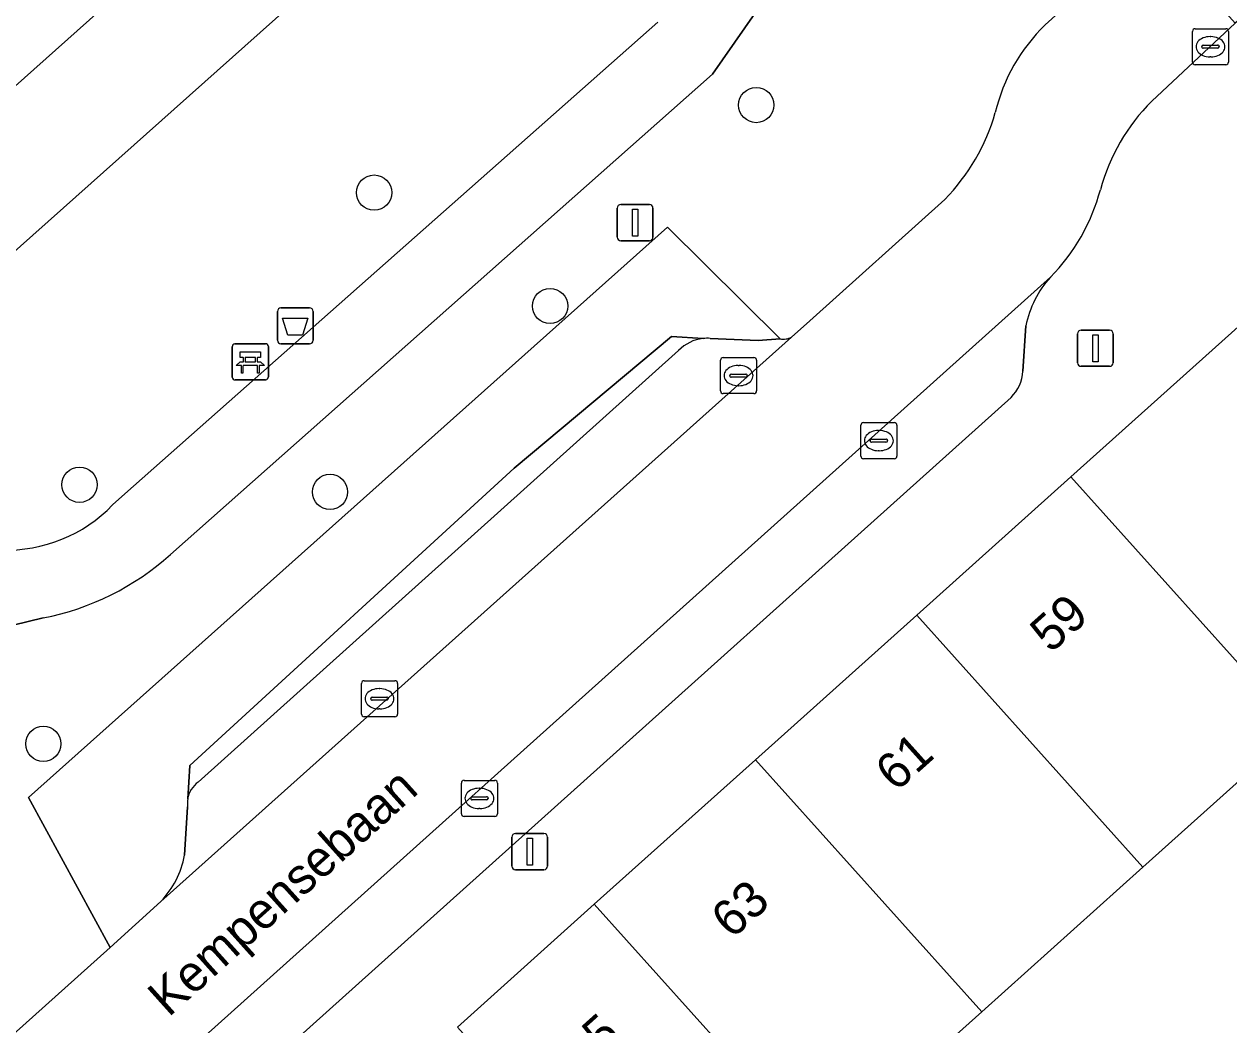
# Model space of a CAD drawing. Extents: x 162172 to 163187, y 382874 to 383685.
# Drawn here: x 162815.25 to 162848.64, y 383373.42 to 383401.16 of the extents above; entities that cross this region are included whole.
import ezdxf

# ---------------------------------------------------------------- set-up
doc = ezdxf.new("R2010")
doc.units = 0
for name, color, linetype in [('IMGEO_Afvalbak', 7, 'Continuous'), ('IMGEO_Bank', 7, 'Continuous'), ('IMGEO_Berm_groen', 7, 'Continuous'), ('IMGEO_Boom', 7, 'Continuous'), ('IMGEO_Erf', 7, 'Continuous'), ('IMGEO_Kolk', 7, 'Continuous'), ('IMGEO_Lichtmast', 7, 'Continuous'), ('IMGEO_Openbare_ruimte_label', 7, 'Continuous'), ('IMGEO_Pand', 7, 'Continuous'), ('IMGEO_Pand_nummerreeks', 7, 'Continuous'), ('IMGEO_Parkeervlak_open', 7, 'Continuous'), ('IMGEO_Rijbaan_lokaal_open', 7, 'Continuous'), ('IMGEO_Voetpad_halfverhard', 7, 'Continuous'), ('IMGEO_Voetpad_open', 7, 'Continuous')]:
    doc.layers.add(name, color=color, linetype=linetype)

msp = doc.modelspace()

# ---------------------------------------------------------------- linework, layer by layer
at = {"layer": 'IMGEO_Afvalbak'}
for p, q in [((162822.273, 383392.393), (162822.273, 383393.193)), ((162822.273, 383393.193), (162822.273, 383392.393)), ((162822.373, 383393.293), (162823.163, 383393.293)), ((162823.163, 383393.293), (162822.373, 383393.293)), ((162823.263, 383393.193), (162823.263, 383392.393)), ((162823.263, 383392.393), (162823.263, 383393.193)), ((162823.163, 383392.293), (162822.373, 383392.293)), ((162822.373, 383392.293), (162823.163, 383392.293))]:
    msp.add_line(p, q, dxfattribs=at)
msp.add_lwpolyline([(162822.416, 383393.007), (162823.12, 383393.007), (162822.971, 383392.537), (162822.565, 383392.537), (162822.416, 383393.007)], dxfattribs=at)
for centre, start, end in [((162822.373, 383393.193), 90, 180), ((162822.373, 383393.193), 90, 180), ((162823.163, 383393.193), 0, 90), ((162823.163, 383393.193), 360, 90), ((162822.373, 383392.393), 180, 270), ((162822.373, 383392.393), 180, 270), ((162823.163, 383392.393), 270, 0), ((162823.163, 383392.393), 270, 0)]:
    msp.add_arc(centre, 0.1, start, end, dxfattribs=at)
at = {"layer": 'IMGEO_Bank'}
for p, q in [((162821.023, 383391.37), (162821.023, 383392.211)), ((162821.023, 383392.211), (162821.023, 383391.37)), ((162821.098, 383392.295), (162821.939, 383392.295)), ((162821.939, 383392.295), (162821.098, 383392.295)), ((162822.023, 383392.22), (162822.023, 383391.379)), ((162822.023, 383391.379), (162822.023, 383392.22)), ((162821.332, 383391.801), (162821.332, 383391.907)), ((162821.376, 383391.907), (162821.376, 383391.801)), ((162821.664, 383391.913), (162821.382, 383391.913)), ((162821.382, 383391.795), (162821.664, 383391.795)), ((162821.67, 383391.801), (162821.67, 383391.907)), ((162821.714, 383391.907), (162821.714, 383391.801)), ((162821.72, 383391.693), (162821.327, 383391.693)), ((162821.948, 383391.295), (162821.107, 383391.295)), ((162821.107, 383391.295), (162821.948, 383391.295))]:
    msp.add_line(p, q, dxfattribs=at)
for points in [[(162821.27, 383391.693), (162821.128, 383391.693), (162821.24, 383391.795), (162821.326, 383391.795)], [(162821.326, 383391.913), (162821.24, 383391.913), (162821.24, 383392.074), (162821.803, 383392.074), (162821.803, 383391.913), (162821.72, 383391.913)], [(162821.72, 383391.795), (162821.803, 383391.795), (162821.915, 383391.693), (162821.776, 383391.693)], [(162821.32, 383391.686), (162821.32, 383391.479), (162821.277, 383391.479), (162821.277, 383391.686)], [(162821.77, 383391.686), (162821.77, 383391.479), (162821.726, 383391.479), (162821.726, 383391.686)]]:
    msp.add_lwpolyline(points, dxfattribs=at)
for centre, radius, start, end in [((162821.101, 383392.217), 0.0779, 92.4484, 184.2845), ((162821.101, 383392.217), 0.0779, 92.4484, 184.2845), ((162821.945, 383392.217), 0.0779, 2.4484, 94.2845), ((162821.945, 383392.217), 0.0779, 2.4484, 94.2845), ((162821.325, 383391.906), 0.00671, 2.8957, 87.1043), ((162821.325, 383391.802), 0.00671, 272.8957, 357.1043), ((162821.382, 383391.906), 0.00671, 92.8957, 177.1043), ((162821.382, 383391.802), 0.00671, 182.8957, 267.1043), ((162821.664, 383391.906), 0.00671, 2.8957, 87.1043), ((162821.664, 383391.802), 0.00671, 272.8957, 357.1043), ((162821.721, 383391.906), 0.00671, 92.8957, 177.1043), ((162821.721, 383391.802), 0.00671, 182.8957, 267.1043), ((162821.27, 383391.686), 0.00671, 2.8957, 87.1043), ((162821.327, 383391.686), 0.00671, 92.8957, 177.1043), ((162821.719, 383391.686), 0.00671, 2.8957, 87.1043), ((162821.776, 383391.686), 0.00671, 92.8957, 177.1043), ((162821.101, 383391.373), 0.0779, 182.4484, 274.2845), ((162821.101, 383391.373), 0.0779, 182.4484, 274.2845), ((162821.945, 383391.373), 0.0779, 272.4484, 4.2845), ((162821.945, 383391.373), 0.0779, 272.4484, 4.2845)]:
    msp.add_arc(centre, radius, start, end, dxfattribs=at)
at = {"layer": 'IMGEO_Berm_groen'}
for points in [[(162843.548, 383401.134), (162846.487, 383403.794), (162847.986, 383405.124), (162843.68, 383409.902)], [(162831.589, 383409.661), (162813.956, 383393.935)], [(162836.469, 383402.837), (162834.331, 383399.767), (162819.308, 383386.457)], [(162817.707, 383387.831), (162818.045, 383388.141), (162832.82, 383401.21)], [(162836.523, 383392.482), (162837.03, 383392.936), (162840.767, 383396.292)], [(162834.267, 383392.446), (162835.598, 383392.386), (162836.203, 383392.434), (162833.082, 383395.529), (162815.378, 383379.723), (162817.637, 383375.567), (162819.044, 383376.838)], [(162817.637, 383375.567), (162815.378, 383379.723), (162833.082, 383395.529), (162836.203, 383392.434)], [(162819.787, 383379.679), (162819.847, 383380.612), (162828.837, 383388.846), (162833.19, 383392.499), (162834.071, 383392.442)], [(162815.782, 383384.697), (162813.692, 383384.189)], [(162819.697, 383378.118), (162819.786, 383379.459)], [(162805.798, 383364.945), (162809.569, 383368.324), (162817.637, 383375.567)]]:
    msp.add_lwpolyline(points, dxfattribs=at)
for centre, radius, start, end in [((162846.973, 383397.58), 4.935, 133.9411, 166.8387), ((162836.629, 383400.306), 5.765, 315.8712, 343.8644), ((162834.193, 383391.245), 1.203, 86.4965, 95.8418), ((162836.299, 383392.886), 0.462, 258.0196, 299.0419), ((162814.765, 383390.658), 4.081, 268.0819, 316.142), ((162814.357, 383391.963), 7.405, 281.0932, 311.9589), ((162820.494, 383379.566), 0.716, 170.9025, 188.5766), ((162817.23, 383378.57), 2.508, 316.3265, 349.6161)]:
    msp.add_arc(centre, radius, start, end, dxfattribs=at)
at = {"layer": 'IMGEO_Boom'}
for centre in [(162835.542, 383398.914), (162824.954, 383396.486), (162829.83, 383393.343), (162816.79, 383388.39), (162823.731, 383388.191), (162815.787, 383381.208)]:
    msp.add_circle(centre, 0.489, dxfattribs=at)
at = {"layer": 'IMGEO_Erf'}
msp.add_lwpolyline([(162850.529, 383381.624), (162846.256, 383377.789), (162841.79, 383373.782), (162837.324, 383369.775)], dxfattribs=at)
at = {"layer": 'IMGEO_Kolk'}
for p, q in [((162847.63, 383400.104), (162847.63, 383400.956)), ((162847.705, 383401.03), (162848.557, 383401.03)), ((162848.118, 383400.81), (162848.143, 383400.81)), ((162848.631, 383400.956), (162848.631, 383400.104)), ((162847.889, 383400.524), (162847.889, 383400.536)), ((162848.327, 383400.487), (162847.929, 383400.487)), ((162847.932, 383400.573), (162848.33, 383400.573)), ((162848.373, 383400.536), (162848.373, 383400.524)), ((162848.141, 383400.25), (162848.116, 383400.25)), ((162848.557, 383400.03), (162847.705, 383400.03)), ((162834.552, 383390.989), (162834.552, 383391.841)), ((162834.627, 383391.915), (162835.479, 383391.915)), ((162835.553, 383391.841), (162835.553, 383390.989)), ((162834.811, 383391.409), (162834.811, 383391.421)), ((162834.854, 383391.458), (162835.252, 383391.458)), ((162835.04, 383391.695), (162835.065, 383391.695)), ((162835.295, 383391.421), (162835.295, 383391.409)), ((162835.249, 383391.372), (162834.851, 383391.372)), ((162835.063, 383391.135), (162835.038, 383391.135)), ((162835.479, 383390.915), (162834.627, 383390.915)), ((162838.515, 383390.112), (162839.367, 383390.112)), ((162838.44, 383389.186), (162838.44, 383390.038)), ((162838.928, 383389.892), (162838.953, 383389.892)), ((162839.441, 383390.038), (162839.441, 383389.186)), ((162838.699, 383389.606), (162838.699, 383389.618)), ((162839.137, 383389.569), (162838.739, 383389.569)), ((162838.742, 383389.655), (162839.14, 383389.655)), ((162839.183, 383389.618), (162839.183, 383389.606)), ((162839.367, 383389.112), (162838.515, 383389.112)), ((162838.951, 383389.332), (162838.926, 383389.332)), ((162824.602, 383382.032), (162824.602, 383382.884)), ((162824.677, 383382.958), (162825.529, 383382.958)), ((162825.09, 383382.738), (162825.115, 383382.738)), ((162825.603, 383382.884), (162825.603, 383382.032)), ((162824.861, 383382.452), (162824.861, 383382.464)), ((162825.299, 383382.415), (162824.901, 383382.415)), ((162824.904, 383382.501), (162825.302, 383382.501)), ((162825.345, 383382.464), (162825.345, 383382.452)), ((162825.113, 383382.178), (162825.088, 383382.178)), ((162825.529, 383381.958), (162824.677, 383381.958)), ((162827.372, 383379.27), (162827.372, 383380.122)), ((162827.447, 383380.196), (162828.299, 383380.196)), ((162828.373, 383380.122), (162828.373, 383379.27)), ((162827.674, 383379.739), (162828.072, 383379.739)), ((162827.86, 383379.976), (162827.885, 383379.976)), ((162827.631, 383379.69), (162827.631, 383379.702)), ((162828.069, 383379.653), (162827.671, 383379.653)), ((162827.883, 383379.416), (162827.858, 383379.416)), ((162828.115, 383379.702), (162828.115, 383379.69)), ((162828.299, 383379.196), (162827.447, 383379.196))]:
    msp.add_line(p, q, dxfattribs=at)
for points in [[(162847.63, 383400.104), (162847.63, 383400.956)], [(162847.705, 383401.03), (162848.557, 383401.03)], [(162848.631, 383400.956), (162848.631, 383400.104)], [(162848.557, 383400.03), (162847.705, 383400.03)], [(162834.552, 383390.989), (162834.552, 383391.841)], [(162834.627, 383391.915), (162835.479, 383391.915)], [(162835.553, 383391.841), (162835.553, 383390.989)], [(162835.479, 383390.915), (162834.627, 383390.915)], [(162838.515, 383390.112), (162839.367, 383390.112)], [(162838.44, 383389.186), (162838.44, 383390.038)], [(162839.441, 383390.038), (162839.441, 383389.186)], [(162839.367, 383389.112), (162838.515, 383389.112)], [(162824.602, 383382.032), (162824.602, 383382.884)], [(162824.677, 383382.958), (162825.529, 383382.958)], [(162825.603, 383382.884), (162825.603, 383382.032)], [(162825.529, 383381.958), (162824.677, 383381.958)], [(162827.372, 383379.27), (162827.372, 383380.122)], [(162827.447, 383380.196), (162828.299, 383380.196)], [(162828.373, 383380.122), (162828.373, 383379.27)], [(162828.299, 383379.196), (162827.447, 383379.196)]]:
    msp.add_lwpolyline(points, dxfattribs=at)
for centre, radius, start, end in [((162847.707, 383400.954), 0.0765, 91.552, 178.448), ((162847.707, 383400.954), 0.0765, 91.552, 178.448), ((162848.555, 383400.954), 0.0765, 1.552, 88.448), ((162848.555, 383400.954), 0.0765, 1.552, 88.448), ((162847.929, 383400.533), 0.0403, 85.8775, 175.7526), ((162847.926, 383400.523), 0.0366, 178.938, 274.7102), ((162848.33, 383400.53), 0.043, 264.8664, 352.4533), ((162848.334, 383400.535), 0.0386, 1.7309, 96.639), ((162847.707, 383400.106), 0.0765, 181.552, 268.448), ((162847.707, 383400.106), 0.0765, 181.552, 268.448), ((162848.555, 383400.106), 0.0765, 271.552, 358.448), ((162848.555, 383400.106), 0.0765, 271.552, 358.448), ((162834.629, 383391.839), 0.0765, 91.552, 178.448), ((162834.629, 383391.839), 0.0765, 91.552, 178.448), ((162835.477, 383391.839), 0.0765, 1.552, 88.448), ((162835.477, 383391.839), 0.0765, 1.552, 88.448), ((162834.851, 383391.418), 0.0403, 85.8775, 175.7526), ((162835.256, 383391.42), 0.0386, 1.7309, 96.639), ((162834.848, 383391.408), 0.0366, 178.938, 274.7102), ((162835.252, 383391.415), 0.043, 264.8664, 352.4533), ((162834.629, 383390.991), 0.0765, 181.552, 268.448), ((162834.629, 383390.991), 0.0765, 181.552, 268.448), ((162835.477, 383390.991), 0.0765, 271.552, 358.448), ((162835.477, 383390.991), 0.0765, 271.552, 358.448), ((162838.517, 383390.036), 0.0765, 91.552, 178.448), ((162838.517, 383390.036), 0.0765, 91.552, 178.448), ((162839.365, 383390.036), 0.0765, 1.552, 88.448), ((162839.365, 383390.036), 0.0765, 1.552, 88.448), ((162838.739, 383389.615), 0.0403, 85.8775, 175.7526), ((162838.736, 383389.605), 0.0366, 178.938, 274.7102), ((162839.14, 383389.612), 0.043, 264.8664, 352.4533), ((162839.144, 383389.617), 0.0386, 1.7309, 96.639), ((162838.517, 383389.188), 0.0765, 181.552, 268.448), ((162838.517, 383389.188), 0.0765, 181.552, 268.448), ((162839.365, 383389.188), 0.0765, 271.552, 358.448), ((162839.365, 383389.188), 0.0765, 271.552, 358.448), ((162824.679, 383382.882), 0.0765, 91.552, 178.448), ((162824.679, 383382.882), 0.0765, 91.552, 178.448), ((162825.527, 383382.882), 0.0765, 1.552, 88.448), ((162825.527, 383382.882), 0.0765, 1.552, 88.448), ((162824.901, 383382.461), 0.0403, 85.8775, 175.7526), ((162824.898, 383382.451), 0.0366, 178.938, 274.7102), ((162825.302, 383382.458), 0.043, 264.8664, 352.4533), ((162825.306, 383382.463), 0.0386, 1.7309, 96.639), ((162824.679, 383382.034), 0.0765, 181.552, 268.448), ((162824.679, 383382.034), 0.0765, 181.552, 268.448), ((162825.527, 383382.034), 0.0765, 271.552, 358.448), ((162825.527, 383382.034), 0.0765, 271.552, 358.448), ((162827.449, 383380.12), 0.0765, 91.552, 178.448), ((162827.449, 383380.12), 0.0765, 91.552, 178.448), ((162828.297, 383380.12), 0.0765, 1.552, 88.448), ((162828.297, 383380.12), 0.0765, 1.552, 88.448), ((162827.671, 383379.699), 0.0403, 85.8775, 175.7526), ((162828.076, 383379.701), 0.0386, 1.7309, 96.639), ((162827.668, 383379.689), 0.0366, 178.938, 274.7102), ((162828.072, 383379.696), 0.043, 264.8664, 352.4533), ((162827.449, 383379.272), 0.0765, 181.552, 268.448), ((162827.449, 383379.272), 0.0765, 181.552, 268.448), ((162828.297, 383379.272), 0.0765, 271.552, 358.448), ((162828.297, 383379.272), 0.0765, 271.552, 358.448)]:
    msp.add_arc(centre, radius, start, end, dxfattribs=at)
for centre, major_axis, ratio, start_param, end_param in [((162848.117, 383400.53), (-0.387, 0.002), 0.722429, 4.712389, 7.853982), ((162848.142, 383400.53), (-0.39, 0.002), 0.717154, 1.570796, 4.712389), ((162835.039, 383391.415), (-0.387, 0.002), 0.722429, 4.712389, 7.853982), ((162835.064, 383391.415), (-0.39, 0.002), 0.717154, 1.570796, 4.712389), ((162838.927, 383389.612), (-0.387, 0.002), 0.722429, 4.712389, 7.853982), ((162838.952, 383389.612), (-0.39, 0.002), 0.717154, 1.570796, 4.712389), ((162825.089, 383382.458), (-0.387, 0.002), 0.722429, 4.712389, 7.853982), ((162825.114, 383382.458), (-0.39, 0.002), 0.717154, 1.570796, 4.712389), ((162827.859, 383379.696), (-0.387, 0.002), 0.722429, 4.712389, 7.853982), ((162827.884, 383379.696), (-0.39, 0.002), 0.717154, 1.570796, 4.712389)]:
    msp.add_ellipse(centre, major_axis=major_axis, ratio=ratio, start_param=start_param, end_param=end_param, dxfattribs=at)
at = {"layer": 'IMGEO_Lichtmast'}
for p, q in [((162831.791, 383396.154), (162832.581, 383396.154)), ((162832.581, 383396.154), (162831.791, 383396.154)), ((162831.691, 383395.254), (162831.691, 383396.054)), ((162831.691, 383396.054), (162831.691, 383395.254)), ((162832.681, 383396.054), (162832.681, 383395.254)), ((162832.681, 383395.254), (162832.681, 383396.054)), ((162832.581, 383395.154), (162831.791, 383395.154)), ((162831.791, 383395.154), (162832.581, 383395.154)), ((162844.446, 383391.772), (162844.446, 383392.572)), ((162844.446, 383392.572), (162844.446, 383391.772)), ((162844.546, 383392.672), (162845.336, 383392.672)), ((162845.336, 383392.672), (162844.546, 383392.672)), ((162845.436, 383392.572), (162845.436, 383391.772)), ((162845.436, 383391.772), (162845.436, 383392.572)), ((162845.336, 383391.672), (162844.546, 383391.672)), ((162844.546, 383391.672), (162845.336, 383391.672)), ((162828.771, 383377.82), (162828.771, 383378.62)), ((162828.771, 383378.62), (162828.771, 383377.82)), ((162828.871, 383378.72), (162829.661, 383378.72)), ((162829.661, 383378.72), (162828.871, 383378.72)), ((162829.761, 383378.62), (162829.761, 383377.82)), ((162829.761, 383377.82), (162829.761, 383378.62)), ((162829.661, 383377.72), (162828.871, 383377.72)), ((162828.871, 383377.72), (162829.661, 383377.72))]:
    msp.add_line(p, q, dxfattribs=at)
for points in [[(162832.111, 383396.029), (162832.261, 383396.029), (162832.261, 383395.279), (162832.111, 383395.279), (162832.111, 383396.029)], [(162844.866, 383392.547), (162845.016, 383392.547), (162845.016, 383391.797), (162844.866, 383391.797), (162844.866, 383392.547)], [(162829.191, 383378.595), (162829.341, 383378.595), (162829.341, 383377.845), (162829.191, 383377.845), (162829.191, 383378.595)]]:
    msp.add_lwpolyline(points, dxfattribs=at)
for centre, start, end in [((162831.791, 383396.054), 90, 180), ((162831.791, 383396.054), 90, 180), ((162832.581, 383396.054), 0, 90), ((162832.581, 383396.054), 360, 90), ((162831.791, 383395.254), 180, 270), ((162831.791, 383395.254), 180, 270), ((162832.581, 383395.254), 270, 0), ((162832.581, 383395.254), 270, 0), ((162844.546, 383392.572), 90, 180), ((162844.546, 383392.572), 90, 180), ((162845.336, 383392.572), 0, 90), ((162845.336, 383392.572), 360, 90), ((162844.546, 383391.772), 180, 270), ((162844.546, 383391.772), 180, 270), ((162845.336, 383391.772), 270, 0), ((162845.336, 383391.772), 270, 0), ((162828.871, 383378.62), 90, 180), ((162828.871, 383378.62), 90, 180), ((162829.661, 383378.62), 0, 90), ((162829.661, 383378.62), 360, 90), ((162828.871, 383377.82), 180, 270), ((162828.871, 383377.82), 180, 270), ((162829.661, 383377.82), 270, 0), ((162829.661, 383377.82), 270, 0)]:
    msp.add_arc(centre, 0.1, start, end, dxfattribs=at)
at = {"layer": 'IMGEO_Pand'}
for points in [[(162844.265, 383388.61), (162850.529, 383381.624), (162851.684, 383380.344), (162852, 383380.616), (162850.702, 383382.126), (162854.027, 383385.095), (162859.67, 383378.825), (162856, 383375.526), (162856.298, 383375.195), (162857.75, 383373.579), (162858.396, 383372.86), (162861.018, 383369.943), (162872.564, 383380.298), (162855.826, 383398.979), (162854.541, 383397.827), (162848.179, 383392.12)], [(162844.265, 383388.61), (162839.99, 383384.776), (162846.256, 383377.789), (162850.529, 383381.624)], [(162839.99, 383384.776), (162835.523, 383380.769), (162841.79, 383373.782), (162846.256, 383377.789)], [(162841.79, 383373.782), (162835.523, 383380.769), (162831.056, 383376.763), (162837.324, 383369.775)], [(162833.528, 383366.369), (162837.324, 383369.775), (162831.056, 383376.763), (162827.26, 383373.358)]]:
    msp.add_lwpolyline(points, close=True, dxfattribs=at)
at = {"layer": 'IMGEO_Parkeervlak_open'}
for points in [[(162736.538, 383329.17), (162736.903, 383329.498), (162763.169, 383353.106), (162788.501, 383375.734), (162792.101, 383379), (162829.073, 383412.003)], [(162843.693, 383394.145), (162811.886, 383365.593), (162808.297, 383362.372), (162752.534, 383312.314), (162752.272, 383312.079), (162752.63, 383312.208), (162753.767, 383312.366), (162754.785, 383312.353)], [(162842.93, 383391.534), (162843.017, 383392.795)], [(162819.044, 383376.838), (162836.523, 383392.482)], [(162836.203, 383392.434), (162835.598, 383392.386), (162834.267, 383392.446)], [(162833.388, 383392.111), (162820.081, 383380.148)], [(162755.461, 383312.558), (162842.607, 383390.811)], [(162819.786, 383379.459), (162819.697, 383378.118)]]:
    msp.add_lwpolyline(points, dxfattribs=at)
for centre, radius, start, end in [((162845.786, 383392.253), 2.822, 137.8828, 168.9192), ((162834.19, 383391.326), 1.122, 96.0848, 135.6273), ((162834.193, 383391.245), 1.203, 86.4965, 95.8418), ((162836.299, 383392.886), 0.462, 258.0196, 299.0419), ((162841.805, 383391.603), 1.127, 315.3602, 356.4945), ((162820.483, 383379.569), 0.705, 124.7886, 171.047), ((162820.494, 383379.566), 0.716, 170.9025, 188.5766), ((162817.23, 383378.57), 2.508, 316.3265, 349.6161)]:
    msp.add_arc(centre, radius, start, end, dxfattribs=at)
at = {"layer": 'IMGEO_Rijbaan_lokaal_open'}
for points in [[(162829.073, 383412.003), (162792.101, 383379), (162794.445, 383376.349), (162795.363, 383377.17), (162813.956, 383393.935), (162831.589, 383409.661)], [(162846.501, 383399.02), (162848.818, 383401.181), (162846.487, 383403.794), (162843.548, 383401.134)], [(162840.767, 383396.292), (162837.03, 383392.936), (162836.523, 383392.482), (162819.044, 383376.838), (162817.637, 383375.567), (162809.569, 383368.324), (162811.886, 383365.593), (162843.693, 383394.145)]]:
    msp.add_lwpolyline(points, dxfattribs=at)
for centre, radius, start, end in [((162846.973, 383397.58), 4.935, 133.9411, 166.8387), ((162850.386, 383395.131), 5.497, 134.9651, 164.8738), ((162836.629, 383400.306), 5.765, 315.8712, 343.8644), ((162839.803, 383397.98), 5.463, 315.4099, 344.9882)]:
    msp.add_arc(centre, radius, start, end, dxfattribs=at)
at = {"layer": 'IMGEO_Voetpad_halfverhard'}
for points in [[(162819.308, 383386.457), (162834.331, 383399.767), (162836.469, 383402.837)], [(162832.82, 383401.21), (162818.045, 383388.141), (162817.707, 383387.831)], [(162813.692, 383384.189), (162815.782, 383384.697)]]:
    msp.add_lwpolyline(points, dxfattribs=at)
for centre, radius, start, end in [((162814.765, 383390.658), 4.081, 268.0819, 316.142), ((162814.357, 383391.963), 7.405, 281.0932, 311.9589)]:
    msp.add_arc(centre, radius, start, end, dxfattribs=at)
at = {"layer": 'IMGEO_Voetpad_open'}
for points in [[(162854.541, 383397.827), (162850.35, 383402.422), (162848.818, 383401.181), (162846.501, 383399.02)], [(162827.26, 383373.358), (162831.056, 383376.763), (162835.523, 383380.769), (162839.99, 383384.776), (162844.265, 383388.61), (162848.179, 383392.12), (162854.541, 383397.827)], [(162843.017, 383392.795), (162842.93, 383391.534)], [(162834.071, 383392.442), (162833.19, 383392.499), (162828.837, 383388.846), (162819.847, 383380.612), (162819.787, 383379.679)], [(162820.081, 383380.148), (162833.388, 383392.111)], [(162842.607, 383390.811), (162755.461, 383312.558)]]:
    msp.add_lwpolyline(points, dxfattribs=at)
for centre, radius, start, end in [((162850.386, 383395.131), 5.497, 134.9651, 164.8738), ((162839.803, 383397.98), 5.463, 315.4099, 344.9882), ((162845.786, 383392.253), 2.822, 137.8828, 168.9192), ((162834.19, 383391.326), 1.122, 96.0848, 135.6273), ((162841.805, 383391.603), 1.127, 315.3602, 356.4945), ((162820.483, 383379.569), 0.705, 124.7886, 171.047)]:
    msp.add_arc(centre, radius, start, end, dxfattribs=at)

# ---------------------------------------------------------------- texts
at = {"layer": 'IMGEO_Openbare_ruimte_label'}
msp.add_text('Kempensebaan', height=1, rotation=41.9191, dxfattribs=at).set_placement((162819.257, 383373.611))
at = {"layer": 'IMGEO_Pand_nummerreeks'}
for s, p in [('59', (162843.702, 383383.699)), ('61', (162839.416, 383379.854)), ('63', (162834.867, 383375.775)), ('65', (162830.735, 383372.069))]:
    msp.add_text(s, height=1, rotation=41.8897, dxfattribs=at).set_placement(p)

doc.saveas('drawing.dxf')
